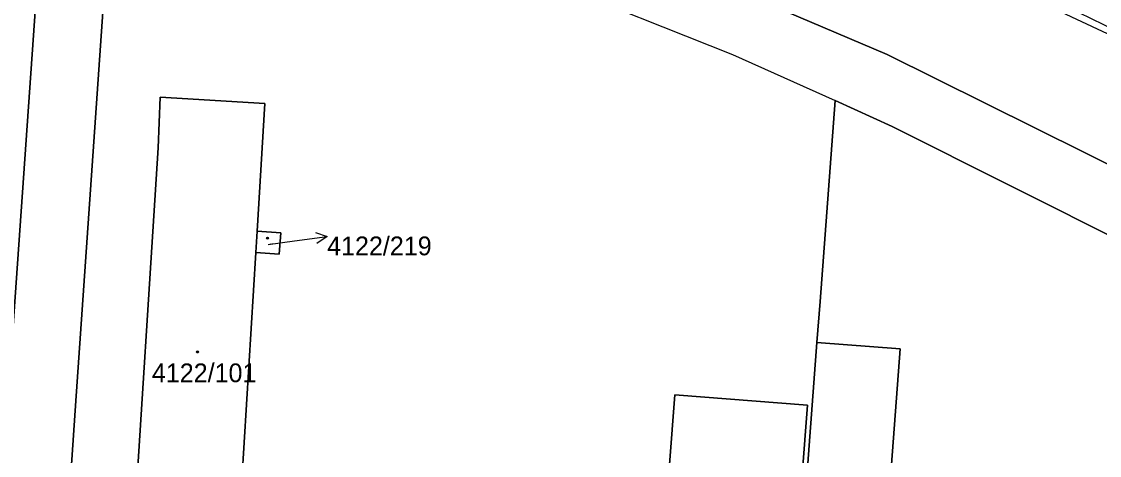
# Model space of a CAD drawing. Extents: x -598233 to -596890, y -1157848 to -1156431.
# Drawn here: x -597338.9 to -597241.1, y -1157749.4 to -1157710 of the extents above; entities that cross this region are included whole.
import ezdxf

# ---------------------------------------------------------------- set-up
doc = ezdxf.new("R2010")
doc.units = 0
for name, color, linetype in [('Level 1', 7, 'Continuous'), ('Level 3', 7, 'Continuous'), ('Level 4', 7, 'Continuous'), ('Level 5', 7, 'Continuous'), ('Level 57', 7, 'Continuous'), ('Level 60', 7, 'Continuous'), ('Vrstva 60', 7, 'Continuous')]:
    doc.layers.add(name, color=color, linetype=linetype)

msp = doc.modelspace()

# ---------------------------------------------------------------- linework, layer by layer
at = {"layer": 'Level 1'}
for points in [[(-597206.41, -1157739.84), (-597260.41, -1157713.03), (-597280.11, -1157704.64), (-597306.45, -1157694.39), (-597321.34, -1157688.54)], [(-597323.49, -1157693.63), (-597308.23, -1157699.6), (-597274.42, -1157713.03), (-597265.13, -1157717.22)], [(-597340.37, -1157747.81), (-597340.09, -1157743.65), (-597337.14, -1157701.35), (-597336.87, -1157695.3)], [(-597330.83, -1157696.39), (-597331.01, -1157701.76), (-597333.99, -1157744.43), (-597337.11, -1157790.23)], [(-597203.17, -1157729.43), (-597220.64, -1157720.4), (-597251.21, -1157706.08), (-597266.03, -1157698.72), (-597265.69, -1157697.96)], [(-597317.67, -1157730.98), (-597319.36, -1157758.55), (-597328.85, -1157758), (-597326.52, -1157721.49), (-597326.34, -1157716.9), (-597316.84, -1157717.48), (-597317.55, -1157729.04)], [(-597265.13, -1157717.22), (-597266.49, -1157735.43), (-597266.77, -1157739.16)], [(-597205.92, -1157746.65), (-597259.96, -1157719.55), (-597265.13, -1157717.22)], [(-597317.55, -1157729.04), (-597315.4, -1157729.2), (-597315.54, -1157731.14), (-597317.67, -1157730.98)], [(-597317.55, -1157729.04), (-597317.67, -1157730.98)], [(-597271.23, -1157798.83), (-597263.71, -1157799.39), (-597259.22, -1157739.73), (-597266.77, -1157739.16)], [(-597266.77, -1157739.16), (-597271.23, -1157798.83)], [(-597284.24, -1157803.9), (-597279.67, -1157743.88), (-597267.63, -1157744.82), (-597272.23, -1157804.82)]]:
    msp.add_lwpolyline(points, dxfattribs=at)
at = {"layer": 'Level 3'}
msp.add_lwpolyline([(-597265.69, -1157697.96), (-597249.74, -1157705.94), (-597228.48, -1157716.29)], dxfattribs=at)
at = {"layer": 'Level 5'}
for centre, radius in [((-597316.6, -1157729.68), 0.09), ((-597316.6, -1157729.68), 0.0521), ((-597322.96, -1157740.01), 0.09), ((-597322.96, -1157740.01), 0.0521)]:
    msp.add_circle(centre, radius, dxfattribs=at)
at = {"layer": 'Level 57'}
for p, q in [((-597314.168, -1157729.94), (-597311.195, -1157729.54)), ((-597316.55, -1157730.26), (-597314.168, -1157729.94))]:
    msp.add_line(p, q, dxfattribs=at)
msp.add_lwpolyline([(-597312.252, -1157729.178), (-597311.195, -1157729.54), (-597312.119, -1157730.169)], dxfattribs=at)
at = {"layer": 'Level 60'}
for points in [[(-597400.52, -1157744.86), (-597381.51, -1157680.75), (-597380.33, -1157680.81), (-597380.45, -1157683.48), (-597379.22, -1157683.54), (-597379.39, -1157686.35), (-597378.19, -1157686.43), (-597378.8, -1157697.47), (-597354.88, -1157699.13), (-597356.56, -1157724.13), (-597386.18, -1157722.07), (-597386.94, -1157733.07), (-597357.3, -1157735.09), (-597357.79, -1157742.43), (-597342.97, -1157743.49), (-597339.56, -1157692.85), (-597337.08, -1157695.26), (-597336.87, -1157695.3), (-597337.14, -1157701.35), (-597340.09, -1157743.65), (-597340.37, -1157747.81), (-597388.97, -1157744.66), (-597389.06, -1157745.68)], [(-597308.23, -1157699.6), (-597274.42, -1157713.03), (-597265.13, -1157717.22), (-597266.49, -1157735.43), (-597266.77, -1157739.16), (-597271.23, -1157798.83), (-597271.44, -1157801.64), (-597271.69, -1157804.95), (-597272.23, -1157804.82), (-597267.63, -1157744.82), (-597279.67, -1157743.88), (-597284.24, -1157803.9), (-597302.09, -1157802.66), (-597301.45, -1157792.4), (-597337.11, -1157790.23), (-597333.99, -1157744.43), (-597331.01, -1157701.76), (-597330.83, -1157696.39), (-597329.58, -1157696.52), (-597323.49, -1157693.63)], [(-597200.42, -1157730.59), (-597203.17, -1157729.43), (-597220.64, -1157720.4), (-597251.21, -1157706.08), (-597266.03, -1157698.72), (-597265.69, -1157697.96), (-597264.52, -1157695.72), (-597248.17, -1157703.24), (-597226.43, -1157713.96), (-597204.86, -1157724.29), (-597201.45, -1157726), (-597196.19, -1157729.11), (-597196.52, -1157729.66), (-597196.97, -1157730.19), (-597197.74, -1157730.69), (-597198.63, -1157730.94), (-597199.55, -1157730.91)], [(-597319.36, -1157758.55), (-597328.85, -1157758), (-597326.52, -1157721.49), (-597326.34, -1157716.9), (-597316.84, -1157717.48), (-597317.55, -1157729.04), (-597317.67, -1157730.98)], [(-597328.85, -1157758), (-597319.36, -1157758.55), (-597317.67, -1157730.98), (-597315.54, -1157731.14), (-597315.4, -1157729.2), (-597317.55, -1157729.04), (-597316.84, -1157717.48), (-597326.34, -1157716.9), (-597326.52, -1157721.49)], [(-597259.96, -1157719.55), (-597205.92, -1157746.65), (-597208.45, -1157758.97), (-597211.13, -1157805.77), (-597271.44, -1157801.64), (-597271.23, -1157798.83), (-597263.71, -1157799.39), (-597259.22, -1157739.73), (-597266.77, -1157739.16), (-597266.49, -1157735.43), (-597265.13, -1157717.22)], [(-597317.55, -1157729.04), (-597315.4, -1157729.2), (-597315.54, -1157731.14), (-597317.67, -1157730.98)], [(-597266.77, -1157739.16), (-597259.22, -1157739.73), (-597263.71, -1157799.39), (-597271.23, -1157798.83)], [(-597284.24, -1157803.9), (-597279.67, -1157743.88), (-597267.63, -1157744.82), (-597272.23, -1157804.82)]]:
    msp.add_lwpolyline(points, close=True, dxfattribs=at)
at = {"layer": 'Vrstva 60'}
for points in [[(-597117.85, -1157772.55), (-597172.78, -1157744.55), (-597189.92, -1157735.64), (-597200.42, -1157730.59), (-597203.17, -1157729.43), (-597220.64, -1157720.4), (-597251.21, -1157706.08), (-597266.03, -1157698.72), (-597265.69, -1157697.96), (-597270.46, -1157695.74), (-597297.15, -1157684.79), (-597326.65, -1157673.96), (-597357.42, -1157662.9), (-597374.8, -1157657.21), (-597403.31, -1157649.2), (-597423.8, -1157643.87), (-597436.18, -1157640.9), (-597457.3, -1157637.23), (-597508.21, -1157627.05), (-597565.01, -1157615.5), (-597619.03, -1157604.22), (-597671.31, -1157593.83)], [(-597674.27, -1157604.65), (-597621.93, -1157615.29), (-597566.92, -1157626.51), (-597510.31, -1157637.9), (-597457.99, -1157648.3), (-597439.97, -1157652.08), (-597390.15, -1157664.59), (-597337.71, -1157682.1), (-597321.34, -1157688.54), (-597306.45, -1157694.39), (-597280.11, -1157704.64), (-597260.41, -1157713.03), (-597206.41, -1157739.84), (-597194.09, -1157745.8), (-597142.37, -1157771.55), (-597092.94, -1157796.34)], [(-597092.94, -1157796.34), (-597142.37, -1157771.55), (-597194.09, -1157745.8), (-597206.41, -1157739.84), (-597260.41, -1157713.03), (-597280.11, -1157704.64), (-597306.45, -1157694.39), (-597321.34, -1157688.54), (-597337.71, -1157682.1), (-597390.15, -1157664.59), (-597439.97, -1157652.08), (-597457.99, -1157648.3), (-597510.31, -1157637.9), (-597566.92, -1157626.51), (-597621.93, -1157615.29), (-597674.27, -1157604.65)], [(-597453.17, -1157654.48), (-597446.51, -1157656.23), (-597412.77, -1157664.74), (-597383.36, -1157672.54), (-597379.43, -1157673.81), (-597374.36, -1157675.49), (-597370.47, -1157676.78), (-597370.39, -1157675.84), (-597359.84, -1157679.31), (-597348.25, -1157683.38), (-597347.44, -1157684.71), (-597337.67, -1157688.07), (-597337.24, -1157688.24), (-597327.21, -1157692.17), (-597323.49, -1157693.63), (-597308.23, -1157699.6), (-597274.42, -1157713.03), (-597265.13, -1157717.22), (-597259.96, -1157719.55), (-597205.92, -1157746.65), (-597200.4, -1157749.35), (-597146.9, -1157775.78), (-597141.19, -1157778.61), (-597090.18, -1157803.96)], [(-597337.11, -1157790.23), (-597333.99, -1157744.43), (-597331.01, -1157701.76), (-597330.83, -1157696.39), (-597336.87, -1157695.3), (-597337.14, -1157701.35), (-597340.09, -1157743.65)]]:
    msp.add_lwpolyline(points, dxfattribs=at)

# ---------------------------------------------------------------- texts
at = {"layer": 'Level 4'}
for s, height, p in [('4122/219', 0.1, (-597316.55, -1157730.26)), ('4122/101', 1.7, (-597327.09, -1157742.75))]:
    msp.add_text(s, height=height, dxfattribs=at).set_placement(p)
at = {"layer": 'Level 57'}
msp.add_text('4122/219', height=1.7, dxfattribs=at).set_placement((-597311.195, -1157731.24))

doc.saveas('drawing.dxf')
